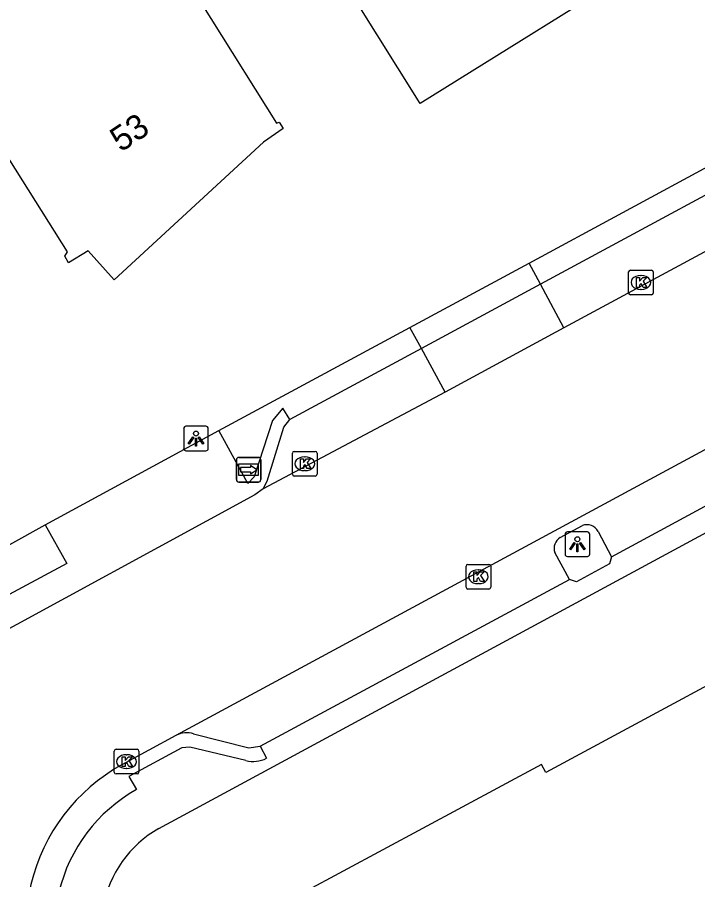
# Model space of a CAD drawing. Extents: x 158461 to 159795, y 387220 to 388672.
# Drawn here: x 158850.27 to 158877.83, y 387519.2 to 387554.14 of the extents above; entities that cross this region are included whole.
import ezdxf

# ---------------------------------------------------------------- set-up
doc = ezdxf.new("R2010")
doc.units = 0
for name, color, linetype in [('IMGEO_Kolk', 7, 'Continuous'), ('IMGEO_Lichtpunt', 7, 'Continuous'), ('IMGEO_Pand', 7, 'Continuous'), ('IMGEO_Pand_nummerreeks', 7, 'Continuous'), ('IMGEO_Rijbaan_lokaal_gesloten', 7, 'Continuous'), ('IMGEO_Voetpad_open', 7, 'Continuous'), ('IMGEO_Wegwijzer', 7, 'Continuous')]:
    doc.layers.add(name, color=color, linetype=linetype)

msp = doc.modelspace()

# ---------------------------------------------------------------- linework, layer by layer
at = {"layer": 'IMGEO_Kolk'}
for p, q in [((158875.102, 387543.892), (158875.954, 387543.892)), ((158875.027, 387542.966), (158875.027, 387543.818)), ((158875.515, 387543.672), (158875.54, 387543.672)), ((158876.028, 387543.818), (158876.028, 387542.966)), ((158875.954, 387542.892), (158875.102, 387542.892)), ((158875.538, 387543.112), (158875.513, 387543.112)), ((158861.489, 387536.55), (158862.341, 387536.55)), ((158861.414, 387535.624), (158861.414, 387536.476)), ((158861.902, 387536.33), (158861.927, 387536.33)), ((158862.415, 387536.476), (158862.415, 387535.624)), ((158862.341, 387535.55), (158861.489, 387535.55)), ((158861.925, 387535.77), (158861.9, 387535.77)), ((158868.444, 387531.046), (158868.444, 387531.898)), ((158868.519, 387531.972), (158869.371, 387531.972)), ((158868.932, 387531.752), (158868.957, 387531.752)), ((158869.445, 387531.898), (158869.445, 387531.046)), ((158869.371, 387530.972), (158868.519, 387530.972)), ((158868.955, 387531.192), (158868.93, 387531.192)), ((158854.196, 387523.555), (158854.196, 387524.407)), ((158854.271, 387524.481), (158855.123, 387524.481)), ((158855.197, 387524.407), (158855.197, 387523.555)), ((158854.684, 387524.261), (158854.709, 387524.261)), ((158854.707, 387523.701), (158854.682, 387523.701)), ((158855.123, 387523.481), (158854.271, 387523.481))]:
    msp.add_line(p, q, dxfattribs=at)
for points in [[(158875.102, 387543.892), (158875.954, 387543.892)], [(158875.027, 387542.966), (158875.027, 387543.818)], [(158875.348, 387543.592), (158875.471, 387543.592), (158875.471, 387543.441), (158875.601, 387543.592), (158875.765, 387543.592), (158875.619, 387543.441), (158875.772, 387543.192), (158875.62, 387543.192), (158875.535, 387543.356), (158875.471, 387543.289), (158875.471, 387543.192), (158875.348, 387543.192), (158875.348, 387543.592)], [(158876.028, 387543.818), (158876.028, 387542.966)], [(158875.954, 387542.892), (158875.102, 387542.892)], [(158861.489, 387536.55), (158862.341, 387536.55)], [(158861.414, 387535.624), (158861.414, 387536.476)], [(158861.735, 387536.25), (158861.858, 387536.25), (158861.858, 387536.099), (158861.988, 387536.25), (158862.152, 387536.25), (158862.006, 387536.099), (158862.159, 387535.85), (158862.007, 387535.85), (158861.922, 387536.014), (158861.858, 387535.947), (158861.858, 387535.85), (158861.735, 387535.85), (158861.735, 387536.25)], [(158862.415, 387536.476), (158862.415, 387535.624)], [(158862.341, 387535.55), (158861.489, 387535.55)], [(158868.444, 387531.046), (158868.444, 387531.898)], [(158868.519, 387531.972), (158869.371, 387531.972)], [(158868.765, 387531.672), (158868.888, 387531.672), (158868.888, 387531.521), (158869.018, 387531.672), (158869.182, 387531.672), (158869.036, 387531.521), (158869.189, 387531.272), (158869.037, 387531.272), (158868.952, 387531.436), (158868.888, 387531.369), (158868.888, 387531.272), (158868.765, 387531.272), (158868.765, 387531.672)], [(158869.445, 387531.898), (158869.445, 387531.046)], [(158869.371, 387530.972), (158868.519, 387530.972)], [(158854.196, 387523.555), (158854.196, 387524.407)], [(158854.271, 387524.481), (158855.123, 387524.481)], [(158855.197, 387524.407), (158855.197, 387523.555)], [(158854.517, 387524.181), (158854.64, 387524.181), (158854.64, 387524.03), (158854.77, 387524.181), (158854.934, 387524.181), (158854.788, 387524.03), (158854.941, 387523.781), (158854.789, 387523.781), (158854.704, 387523.945), (158854.64, 387523.878), (158854.64, 387523.781), (158854.517, 387523.781), (158854.517, 387524.181)], [(158855.123, 387523.481), (158854.271, 387523.481)]]:
    msp.add_lwpolyline(points, dxfattribs=at)
for centre, start, end in [((158875.104, 387543.816), 91.552, 178.448), ((158875.104, 387543.816), 91.552, 178.448), ((158875.952, 387543.816), 1.552, 88.448), ((158875.952, 387543.816), 1.552, 88.448), ((158875.104, 387542.968), 181.552, 268.448), ((158875.104, 387542.968), 181.552, 268.448), ((158875.952, 387542.968), 271.552, 358.448), ((158875.952, 387542.968), 271.552, 358.448), ((158861.491, 387536.474), 91.552, 178.448), ((158861.491, 387536.474), 91.552, 178.448), ((158862.339, 387536.474), 1.552, 88.448), ((158862.339, 387536.474), 1.552, 88.448), ((158861.491, 387535.626), 181.552, 268.448), ((158861.491, 387535.626), 181.552, 268.448), ((158862.339, 387535.626), 271.552, 358.448), ((158862.339, 387535.626), 271.552, 358.448), ((158868.521, 387531.896), 91.552, 178.448), ((158868.521, 387531.896), 91.552, 178.448), ((158869.369, 387531.896), 1.552, 88.448), ((158869.369, 387531.896), 1.552, 88.448), ((158868.521, 387531.048), 181.552, 268.448), ((158868.521, 387531.048), 181.552, 268.448), ((158869.369, 387531.048), 271.552, 358.448), ((158869.369, 387531.048), 271.552, 358.448), ((158854.273, 387524.405), 91.552, 178.448), ((158854.273, 387524.405), 91.552, 178.448), ((158855.121, 387524.405), 1.552, 88.448), ((158855.121, 387524.405), 1.552, 88.448), ((158854.273, 387523.557), 181.552, 268.448), ((158854.273, 387523.557), 181.552, 268.448), ((158855.121, 387523.557), 271.552, 358.448), ((158855.121, 387523.557), 271.552, 358.448)]:
    msp.add_arc(centre, 0.0765, start, end, dxfattribs=at)
for centre, major_axis, ratio, start_param, end_param in [((158875.514, 387543.392), (-0.387, 0.002), 0.722429, 4.712389, 7.853982), ((158875.539, 387543.392), (-0.39, 0.002), 0.717154, 1.570796, 4.712389), ((158861.901, 387536.05), (-0.387, 0.002), 0.722429, 4.712389, 7.853982), ((158861.926, 387536.05), (-0.39, 0.002), 0.717154, 1.570796, 4.712389), ((158868.931, 387531.472), (-0.387, 0.002), 0.722429, 4.712389, 7.853982), ((158868.956, 387531.472), (-0.39, 0.002), 0.717154, 1.570796, 4.712389), ((158854.683, 387523.981), (-0.387, 0.002), 0.722429, 4.712389, 7.853982), ((158854.708, 387523.981), (-0.39, 0.002), 0.717154, 1.570796, 4.712389)]:
    msp.add_ellipse(centre, major_axis=major_axis, ratio=ratio, start_param=start_param, end_param=end_param, dxfattribs=at)
at = {"layer": 'IMGEO_Lichtpunt'}
for p, q in [((158857.01, 387537.473), (158857.01, 387536.666)), ((158857.01, 387537.473), (158857.01, 387536.666)), ((158857.912, 387537.568), (158857.104, 387537.568)), ((158857.912, 387537.568), (158857.104, 387537.568)), ((158858.006, 387536.666), (158858.006, 387537.473)), ((158858.006, 387536.666), (158858.006, 387537.473)), ((158857.104, 387536.572), (158857.912, 387536.572)), ((158857.104, 387536.572), (158857.912, 387536.572)), ((158872.456, 387533.193), (158872.456, 387532.386)), ((158872.456, 387533.193), (158872.456, 387532.386)), ((158873.358, 387533.288), (158872.55, 387533.288)), ((158873.358, 387533.288), (158872.55, 387533.288)), ((158873.452, 387532.386), (158873.452, 387533.193)), ((158873.452, 387532.386), (158873.452, 387533.193)), ((158872.55, 387532.292), (158873.358, 387532.292)), ((158872.55, 387532.292), (158873.358, 387532.292))]:
    msp.add_line(p, q, dxfattribs=at)
for points in [[(158857.384, 387537.137), (158857.423, 387537.109), (158857.235, 387536.847), (158857.197, 387536.874), (158857.384, 387537.137)], [(158857.486, 387537.089), (158857.533, 387537.089), (158857.533, 387536.767), (158857.486, 387536.767), (158857.486, 387537.089)], [(158857.596, 387537.109), (158857.634, 387537.136), (158857.821, 387536.874), (158857.782, 387536.846), (158857.596, 387537.109)], [(158872.83, 387532.857), (158872.869, 387532.829), (158872.681, 387532.567), (158872.643, 387532.594), (158872.83, 387532.857)], [(158872.932, 387532.809), (158872.979, 387532.809), (158872.979, 387532.487), (158872.932, 387532.487), (158872.932, 387532.809)], [(158873.042, 387532.829), (158873.08, 387532.856), (158873.267, 387532.594), (158873.228, 387532.566), (158873.042, 387532.829)]]:
    msp.add_lwpolyline(points, dxfattribs=at)
for centre in [(158857.509, 387537.271), (158872.955, 387532.991)]:
    msp.add_circle(centre, 0.0994, dxfattribs=at)
for centre, start, end in [((158857.104, 387537.473), 90, 180), ((158857.104, 387537.473), 90, 180), ((158857.912, 387537.473), 0, 90), ((158857.912, 387537.473), 0, 90), ((158857.104, 387536.666), 180, 270), ((158857.104, 387536.666), 180, 270), ((158857.912, 387536.666), 270, 0), ((158857.912, 387536.666), 270, 360), ((158872.55, 387533.193), 90, 180), ((158872.55, 387533.193), 90, 180), ((158873.358, 387533.193), 0, 90), ((158873.358, 387533.193), 0, 90), ((158872.55, 387532.386), 180, 270), ((158872.55, 387532.386), 180, 270), ((158873.358, 387532.386), 270, 0), ((158873.358, 387532.386), 270, 360)]:
    msp.add_arc(centre, 0.0946, start, end, dxfattribs=at)
at = {"layer": 'IMGEO_Pand'}
for points in [[(158837.806, 387586.563), (158858.114, 387554.08), (158860.765, 387549.84), (158860.873, 387549.89), (158861.035, 387549.624), (158860.248, 387549.076), (158854.197, 387543.497), (158853.148, 387544.672), (158852.342, 387544.193), (158852.192, 387544.464), (158852.306, 387544.637), (158849.964, 387548.348), (158845.847, 387545.772), (158843.199, 387550.014), (158825.26, 387578.752)], [(158876.85, 387556.035), (158876.396, 387556.766), (158866.584, 387550.641), (158863.937, 387554.883), (158861.554, 387558.7), (158866.475, 387561.772), (158857.573, 387576.032), (158869.441, 387583.44), (158881.196, 387564.626), (158883.845, 387560.385), (158876.85, 387556.035)], [(158865.966, 387508.085), (158867.179, 387508.739), (158871.893, 387500), (158872.202, 387499.427), (158873.264, 387500), (158905.01, 387517.129), (158894.815, 387536.024), (158871.677, 387523.541), (158871.507, 387523.86), (158861.865, 387518.678), (158864.554, 387513.675), (158864.361, 387513.571), (158865.578, 387511.308), (158864.505, 387510.728)]]:
    msp.add_lwpolyline(points, dxfattribs=at)
at = {"layer": 'IMGEO_Rijbaan_lokaal_gesloten'}
for points in [[(158883.827, 387547.727), (158879.639, 387545.462), (158872.408, 387541.551)], [(158872.408, 387541.551), (158867.599, 387538.947)], [(158856.71, 387525.049), (158882.979, 387539.241), (158886.59, 387541.192)], [(158867.599, 387538.947), (158860.225, 387535.032)], [(158860.225, 387535.032), (158859.898, 387534.793), (158848.286, 387528.465), (158847.453, 387527.845), (158846.663, 387527.069), (158846.092, 387526.338), (158846.011, 387526.246)], [(158854.513, 387523.859), (158856.71, 387525.049)]]:
    msp.add_lwpolyline(points, dxfattribs=at)
msp.add_arc((158858.193, 387517.226), 7.585, 119.0203, 213.8478, dxfattribs=at)
at = {"layer": 'IMGEO_Voetpad_open'}
for points in [[(158870.999, 387544.18), (158882.388, 387550.334)], [(158882.862, 387549.484), (158871.462, 387543.325)], [(158866.168, 387541.574), (158870.999, 387544.18)], [(158871.462, 387543.325), (158870.999, 387544.18)], [(158871.462, 387543.325), (158866.638, 387540.713)], [(158872.408, 387541.551), (158871.462, 387543.325)], [(158858.436, 387537.393), (158866.168, 387541.574)], [(158866.638, 387540.713), (158866.168, 387541.574)], [(158866.638, 387540.713), (158861.307, 387537.835)], [(158867.599, 387538.947), (158866.638, 387540.713)], [(158856.003, 387521.27), (158890.133, 387539.73)], [(158861.307, 387537.835), (158861.027, 387538.307), (158860.606, 387537.805), (158859.87, 387535.519), (158859.614, 387535.244), (158858.436, 387537.393)], [(158874.339, 387532.281), (158884.986, 387538.046)], [(158860.225, 387535.032), (158860.388, 387535.342), (158861.071, 387537.536), (158861.307, 387537.835)], [(158851.406, 387533.579), (158858.436, 387537.393)], [(158851.406, 387533.579), (158852.281, 387532.003), (158849.378, 387530.461), (158847.058, 387529.006), (158845.956, 387528.011), (158844.525, 387526.412), (158843.735, 387525.795), (158843.663, 387525.928)], [(158846.818, 387530.86), (158847.833, 387531.48), (158847.816, 387531.599), (158848.52, 387531.987), (158851.406, 387533.579)], [(158872.257, 387533.06), (158873.155, 387533.549)], [(158873.796, 387533.298), (158874.339, 387532.281)], [(158872.632, 387531.361), (158872.037, 387532.451)], [(158874.339, 387532.281), (158874.25, 387531.991), (158872.919, 387531.27), (158872.632, 387531.361)], [(158860.11, 387524.603), (158872.632, 387531.361)], [(158857.413, 387525.112), (158859.65, 387524.545), (158860.11, 387524.603)], [(158859.526, 387524.023), (158857.254, 387524.573), (158856.93, 387524.547), (158854.785, 387523.379), (158855.099, 387522.847)], [(158860.11, 387524.603), (158860.364, 387524.119)]]:
    msp.add_lwpolyline(points, dxfattribs=at)
for centre, radius, start, end in [((158873.334, 387533.061), 0.519, 27.1011, 110.1307), ((158872.541, 387532.613), 0.529, 122.4308, 197.8449), ((158857.139, 387524.213), 0.939, 73.0558, 117.1861), ((158859.817, 387525.187), 1.2, 255.9649, 297.1056), ((158858.249, 387517.201), 6.465, 119.1606, 214.0567), ((158858.239, 387517.299), 4.558, 119.3799, 220.8412)]:
    msp.add_arc(centre, radius, start, end, dxfattribs=at)
at = {"layer": 'IMGEO_Wegwijzer'}
for p, q in [((158859.144, 387535.407), (158859.144, 387536.207)), ((158859.144, 387536.207), (158859.144, 387535.407)), ((158859.244, 387536.307), (158860.034, 387536.307)), ((158860.034, 387536.307), (158859.244, 387536.307)), ((158860.134, 387536.207), (158860.134, 387535.407)), ((158860.134, 387535.407), (158860.134, 387536.207)), ((158860.034, 387535.307), (158859.244, 387535.307)), ((158859.244, 387535.307), (158860.034, 387535.307))]:
    msp.add_line(p, q, dxfattribs=at)
for points in [[(158859.245, 387536.039), (158860.033, 387536.039), (158860.033, 387535.575), (158859.245, 387535.575), (158859.245, 387536.039)], [(158859.31, 387535.891), (158859.31, 387535.807), (158859.31, 387535.723), (158859.721, 387535.723), (158859.721, 387535.64), (158859.968, 387535.807), (158859.721, 387535.974), (158859.721, 387535.891), (158859.31, 387535.891)]]:
    msp.add_lwpolyline(points, dxfattribs=at)
for centre, start, end in [((158859.244, 387536.207), 90, 180), ((158859.244, 387536.207), 90, 180), ((158860.034, 387536.207), 0, 90), ((158860.034, 387536.207), 360, 90), ((158859.244, 387535.407), 180, 270), ((158859.244, 387535.407), 180, 270), ((158860.034, 387535.407), 270, 0), ((158860.034, 387535.407), 270, 0)]:
    msp.add_arc(centre, 0.1, start, end, dxfattribs=at)

# ---------------------------------------------------------------- texts
at = {"layer": 'IMGEO_Pand_nummerreeks'}
msp.add_text('53', height=1, rotation=33.8389, dxfattribs=at).set_placement((158854.465, 387548.649))

doc.saveas('drawing.dxf')
